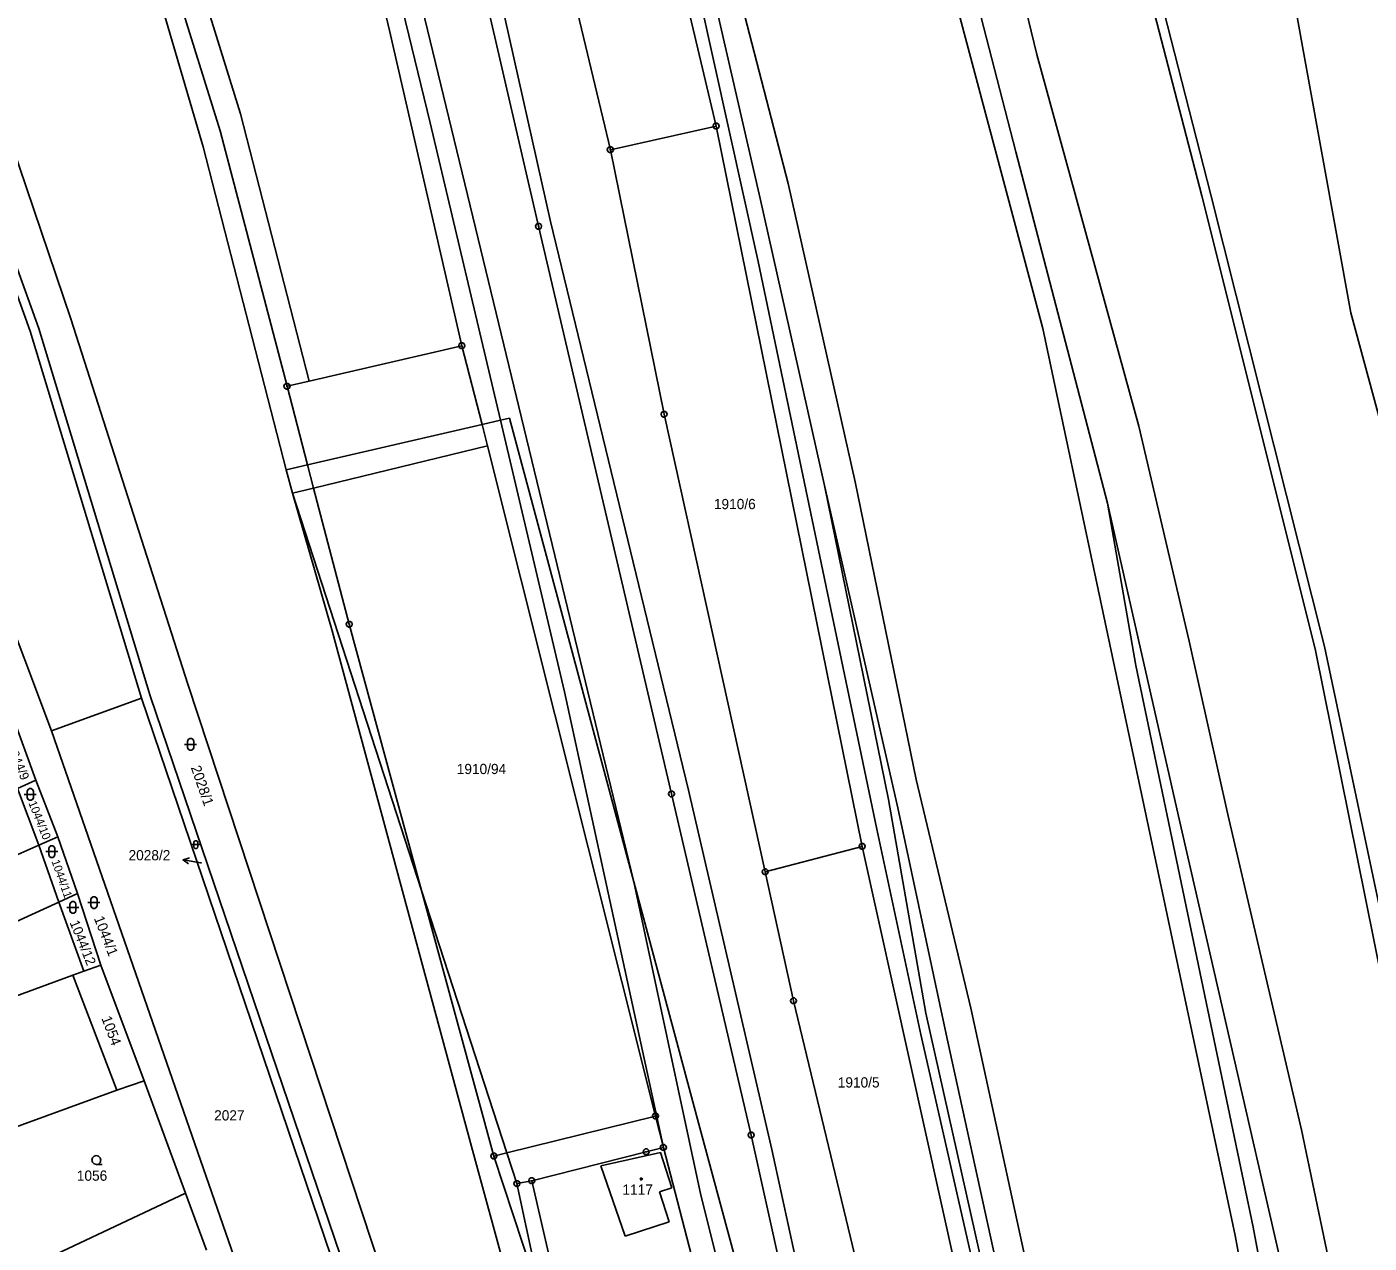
# Model space of a CAD drawing. Extents: x -609861 to -605046, y -1120287 to -1116307.
# Drawn here: x -607474 to -607250.8, y -1118760.2 to -1118558 of the extents above; entities that cross this region are included whole.
import ezdxf

# ---------------------------------------------------------------- set-up
doc = ezdxf.new("R2010")
doc.units = 0
for name, color, linetype in [('Vrstva 1', 7, 'Continuous'), ('Vrstva 2', 7, 'Continuous'), ('Vrstva 3', 7, 'Continuous'), ('Vrstva 4', 7, 'Continuous'), ('Vrstva 5', 7, 'Continuous'), ('Vrstva 7', 7, 'Continuous'), ('Vrstva 8', 7, 'Continuous')]:
    doc.layers.add(name, color=color, linetype=linetype)

msp = doc.modelspace()

# ---------------------------------------------------------------- linework, layer by layer
at = {"layer": 'Vrstva 1'}
for p, q in [((-607335.7, -1118493.17), (-607305.01, -1118608.2)), ((-607322.77, -1118493.27), (-607306.03, -1118562.6)), ((-607407.95, -1118496.4), (-607386.91, -1118590.37)), ((-607410.56, -1118497.42), (-607388.88, -1118591.19)), ((-607359.36, -1118574.52), (-607376.51, -1118501.69)), ((-607465.92, -1118505.47), (-607444.67, -1118577.99)), ((-607463.72, -1118504.77), (-607441.83, -1118575.3)), ((-607459.78, -1118503.89), (-607438.48, -1118572.46)), ((-607394.58, -1118504.54), (-607376.95, -1118578.45)), ((-607372.55, -1118506.03), (-607352.37, -1118597.02)), ((-607406.89, -1118574), (-607422.87, -1118508.78)), ((-607419.55, -1118508.02), (-607398.95, -1118593.25)), ((-607425.32, -1118510.5), (-607413.67, -1118558.61)), ((-607309.51, -1118578.79), (-607326.26, -1118514.03)), ((-607265.37, -1118541.8), (-607253.78, -1118605.57)), ((-607278.6, -1118586.14), (-607289.12, -1118545.62)), ((-607287.4, -1118545.62), (-607277.1, -1118585.95)), ((-607352.05, -1118586.55), (-607360.76, -1118548.55)), ((-607356.69, -1118548.1), (-607347.4, -1118584.07)), ((-607413.67, -1118558.61), (-607401.66, -1118611.05)), ((-607466.68, -1118606.57), (-607481.31, -1118563.4)), ((-607306.03, -1118562.6), (-607289.08, -1118624.39)), ((-607488.91, -1118565.77), (-607473.41, -1118608.63)), ((-607438.48, -1118572.46), (-607427.02, -1118616.92)), ((-607395.22, -1118623.4), (-607406.89, -1118574)), ((-607376.95, -1118578.45), (-607359.36, -1118574.52)), ((-607359.36, -1118574.52), (-607335.07, -1118694.27)), ((-607441.83, -1118575.3), (-607430.72, -1118617.78)), ((-607444.67, -1118577.99), (-607430.85, -1118631.66)), ((-607368.01, -1118622.43), (-607376.95, -1118578.45)), ((-607294.27, -1118637.2), (-607309.51, -1118578.79)), ((-607347.4, -1118584.07), (-607336.21, -1118633.67)), ((-607341.34, -1118634.28), (-607352.05, -1118586.55)), ((-607259.71, -1118661.44), (-607278.6, -1118586.14)), ((-607277.1, -1118585.95), (-607258.21, -1118661.04)), ((-607386.91, -1118590.37), (-607363.95, -1118684.93)), ((-607388.88, -1118591.19), (-607366.77, -1118685.55)), ((-607398.95, -1118593.25), (-607373.05, -1118700.16)), ((-607352.37, -1118597.02), (-607332.63, -1118691.39)), ((-607253.78, -1118605.57), (-607225.23, -1118711.66)), ((-607447.19, -1118667.29), (-607466.68, -1118606.57)), ((-607305.01, -1118608.2), (-607295.45, -1118653.4)), ((-607473.41, -1118608.63), (-607454.93, -1118669.66)), ((-607427.02, -1118616.92), (-607401.66, -1118611.05)), ((-607398.29, -1118624.11), (-607401.66, -1118611.05)), ((-607492.71, -1118614.78), (-607469.9, -1118675.06)), ((-607430.72, -1118617.78), (-607427.02, -1118616.92)), ((-607430.72, -1118617.78), (-607427.3, -1118630.84)), ((-607384.56, -1118668.57), (-607395.22, -1118623.4)), ((-607351.2, -1118698.51), (-607368.01, -1118622.43)), ((-607397.37, -1118627.68), (-607398.29, -1118624.11)), ((-607289.08, -1118624.39), (-607280.7, -1118660.15)), ((-607397.37, -1118627.68), (-607369.44, -1118739.1)), ((-607430.85, -1118631.66), (-607429.8, -1118635.55)), ((-607427.3, -1118630.84), (-607426.29, -1118634.7)), ((-607426.29, -1118634.7), (-607420.36, -1118657.35)), ((-607341.34, -1118634.28), (-607329.14, -1118687.86)), ((-607330.69, -1118686.47), (-607341.34, -1118634.28)), ((-607336.21, -1118633.67), (-607326.07, -1118683.18)), ((-607423.24, -1118658.46), (-607429.8, -1118635.55)), ((-607289.55, -1118664.22), (-607294.27, -1118637.2)), ((-607294.27, -1118637.2), (-607282.47, -1118689.25)), ((-607295.45, -1118653.4), (-607273.02, -1118758.98)), ((-607420.36, -1118657.35), (-607408.33, -1118701.59)), ((-607400.04, -1118744.15), (-607423.24, -1118658.46)), ((-607280.7, -1118660.15), (-607274.27, -1118688.95)), ((-607242.11, -1118749.05), (-607259.71, -1118661.44)), ((-607258.21, -1118661.04), (-607239.75, -1118748.45)), ((-607270.02, -1118757.59), (-607289.55, -1118664.22)), ((-607410.59, -1118778.4), (-607447.19, -1118667.29)), ((-607454.93, -1118669.66), (-607469.9, -1118675.06)), ((-607454.93, -1118669.66), (-607412.72, -1118793.79)), ((-607368.13, -1118744.34), (-607384.56, -1118668.57)), ((-607475.91, -1118673.78), (-607472.51, -1118683.28)), ((-607469.9, -1118675.06), (-607423.44, -1118808.75)), ((-607475.56, -1118684.67), (-607472.51, -1118683.28)), ((-607472.51, -1118683.28), (-607468.83, -1118692.66)), ((-607326.07, -1118683.18), (-607317, -1118721.15)), ((-607475.56, -1118684.67), (-607472.02, -1118694.08)), ((-607366.77, -1118685.55), (-607353.53, -1118742.27)), ((-607363.95, -1118684.93), (-607350.09, -1118744.65)), ((-607324.49, -1118721.98), (-607330.69, -1118686.47)), ((-607329.14, -1118687.86), (-607320.95, -1118726.28)), ((-607282.47, -1118689.25), (-607265.3, -1118764.15)), ((-607274.27, -1118688.95), (-607262.03, -1118741.4)), ((-607472.02, -1118694.08), (-607468.83, -1118692.66)), ((-607468.83, -1118692.66), (-607465.55, -1118702.13)), ((-607332.63, -1118691.39), (-607325.33, -1118725.56)), ((-607472.02, -1118694.08), (-607511.97, -1118711.92)), ((-607472.02, -1118694.08), (-607468.67, -1118703.55)), ((-607351.2, -1118698.51), (-607335.07, -1118694.27)), ((-607335.07, -1118694.27), (-607319.07, -1118766.49)), ((-607346.49, -1118719.95), (-607351.2, -1118698.51)), ((-607408.33, -1118701.59), (-607396.32, -1118745.75)), ((-607361.89, -1118752.25), (-607373.05, -1118700.16)), ((-607468.67, -1118703.55), (-607508.12, -1118721.52)), ((-607468.67, -1118703.55), (-607465.55, -1118702.13)), ((-607468.67, -1118703.55), (-607464.49, -1118715.03)), ((-607465.55, -1118702.13), (-607461.68, -1118714.01)), ((-607464.49, -1118715.03), (-607466.35, -1118715.69)), ((-607464.49, -1118715.03), (-607461.68, -1118714.01)), ((-607461.68, -1118714.01), (-607454.47, -1118733.26)), ((-607466.35, -1118715.69), (-607504.79, -1118729.81)), ((-607466.35, -1118715.69), (-607459.03, -1118734.78)), ((-607334.37, -1118770.22), (-607346.49, -1118719.95)), ((-607302.9, -1118818.05), (-607324.49, -1118721.98)), ((-607317, -1118721.15), (-607297.7, -1118810.03)), ((-607325.33, -1118725.56), (-607315.88, -1118767.08)), ((-607320.95, -1118726.28), (-607312.92, -1118762.95)), ((-607454.47, -1118733.26), (-607459.03, -1118734.78)), ((-607454.47, -1118733.26), (-607447.58, -1118751.93)), ((-607459.03, -1118734.78), (-607496.3, -1118748.37)), ((-607394.15, -1118745.21), (-607369.44, -1118739.1)), ((-607369.44, -1118739.1), (-607368.13, -1118744.34)), ((-607262.03, -1118741.4), (-607254.73, -1118775.97)), ((-607392.43, -1118772.13), (-607400.04, -1118744.15)), ((-607368.13, -1118744.34), (-607360.18, -1118774.7)), ((-607353.53, -1118742.27), (-607332.92, -1118835.44)), ((-607396.32, -1118745.75), (-607394.15, -1118745.21)), ((-607396.32, -1118745.75), (-607388.14, -1118770.65)), ((-607378.53, -1118747.39), (-607368.59, -1118745.19)), ((-607368.59, -1118745.19), (-607366.7, -1118751.02)), ((-607350.09, -1118744.65), (-607330.35, -1118835.05)), ((-607374.49, -1118759.07), (-607378.53, -1118747.39)), ((-607366.7, -1118751.02), (-607368.79, -1118751.7)), ((-607447.58, -1118751.93), (-607485.33, -1118769.67)), ((-607447.58, -1118751.93), (-607444.13, -1118761.4)), ((-607368.79, -1118751.7), (-607367.17, -1118756.7)), ((-607348.15, -1118807.47), (-607361.89, -1118752.25)), ((-607367.17, -1118756.7), (-607374.49, -1118759.07)), ((-607253.28, -1118849.37), (-607270.02, -1118757.59)), ((-607273.02, -1118758.98), (-607262.08, -1118818.98))]:
    msp.add_line(p, q, dxfattribs=at)
msp.add_lwpolyline([(-607411.31, -1118793.33), (-607453.5, -1118669.23), (-607471.98, -1118608.19), (-607487.48, -1118565.33)], dxfattribs=at)
at = {"layer": 'Vrstva 3'}
for points in [[(-607447.75, -1118677.31), (-607446.48, -1118677.31), (-607445.75, -1118677.31)], [(-607474.42, -1118685.64), (-607473.15, -1118685.64), (-607472.42, -1118685.64)], [(-607470.83, -1118695.14), (-607469.56, -1118695.14), (-607468.83, -1118695.14)], [(-607446.57, -1118693.98), (-607445.719, -1118693.98), (-607445.23, -1118693.98)], [(-607463.83, -1118703.61), (-607462.56, -1118703.61), (-607461.83, -1118703.61)], [(-607467.33, -1118704.43), (-607466.06, -1118704.43), (-607465.33, -1118704.43)], [(-607462.43, -1118747.16), (-607462.81, -1118747.06), (-607463.08, -1118746.79), (-607463.18, -1118746.42), (-607463.08, -1118746.05), (-607462.81, -1118745.78), (-607462.44, -1118745.68), (-607462.07, -1118745.78), (-607461.8, -1118746.05), (-607461.7, -1118746.43), (-607461.8, -1118746.81), (-607462.07, -1118747.08), (-607462.45, -1118747.18), (-607461.45, -1118747.18)]]:
    msp.add_lwpolyline(points, dxfattribs=at)
for points in [[(-607447.25, -1118676.81), (-607447.15, -1118676.52), (-607446.9, -1118676.34), (-607446.59, -1118676.34), (-607446.34, -1118676.52), (-607446.24, -1118676.81), (-607446.24, -1118677.81), (-607446.34, -1118678.1), (-607446.59, -1118678.28), (-607446.9, -1118678.28), (-607447.15, -1118678.1), (-607447.25, -1118677.81)], [(-607473.92, -1118685.14), (-607473.82, -1118684.85), (-607473.57, -1118684.67), (-607473.26, -1118684.67), (-607473.01, -1118684.85), (-607472.91, -1118685.14), (-607472.91, -1118686.14), (-607473.01, -1118686.43), (-607473.26, -1118686.61), (-607473.57, -1118686.61), (-607473.82, -1118686.43), (-607473.92, -1118686.14)], [(-607470.33, -1118694.64), (-607470.23, -1118694.35), (-607469.98, -1118694.17), (-607469.67, -1118694.17), (-607469.42, -1118694.35), (-607469.32, -1118694.64), (-607469.32, -1118695.64), (-607469.42, -1118695.93), (-607469.67, -1118696.11), (-607469.98, -1118696.11), (-607470.23, -1118695.93), (-607470.33, -1118695.64)], [(-607446.235, -1118693.645), (-607446.168, -1118693.451), (-607446, -1118693.33), (-607445.793, -1118693.33), (-607445.625, -1118693.451), (-607445.558, -1118693.645), (-607445.558, -1118694.315), (-607445.625, -1118694.509), (-607445.793, -1118694.63), (-607446, -1118694.63), (-607446.168, -1118694.509), (-607446.235, -1118694.315)], [(-607466.83, -1118703.93), (-607466.73, -1118703.64), (-607466.48, -1118703.46), (-607466.17, -1118703.46), (-607465.92, -1118703.64), (-607465.82, -1118703.93), (-607465.82, -1118704.93), (-607465.92, -1118705.22), (-607466.17, -1118705.4), (-607466.48, -1118705.4), (-607466.73, -1118705.22), (-607466.83, -1118704.93)], [(-607463.33, -1118703.11), (-607463.23, -1118702.82), (-607462.98, -1118702.64), (-607462.67, -1118702.64), (-607462.42, -1118702.82), (-607462.32, -1118703.11), (-607462.32, -1118704.11), (-607462.42, -1118704.4), (-607462.67, -1118704.58), (-607462.98, -1118704.58), (-607463.23, -1118704.4), (-607463.33, -1118704.11)]]:
    msp.add_lwpolyline(points, close=True, dxfattribs=at)
at = {"layer": 'Vrstva 4'}
for p, q in [((-607398.29, -1118624.11), (-607395.22, -1118623.4)), ((-607393.74, -1118623.06), (-607395.22, -1118623.4)), ((-607373.05, -1118700.16), (-607393.74, -1118623.06)), ((-607427.3, -1118630.84), (-607398.29, -1118624.11)), ((-607397.37, -1118627.68), (-607426.29, -1118634.7)), ((-607427.3, -1118630.84), (-607430.85, -1118631.66)), ((-607429.8, -1118635.55), (-607426.29, -1118634.7)), ((-607429.8, -1118635.55), (-607408.33, -1118701.59)), ((-607408.33, -1118701.59), (-607394.15, -1118745.21)), ((-607362.62, -1118739), (-607373.05, -1118700.16)), ((-607353.85, -1118771.54), (-607362.62, -1118739)), ((-607370.98, -1118745.06), (-607368.13, -1118744.34)), ((-607394.15, -1118745.21), (-607392.48, -1118750.34)), ((-607390.02, -1118749.86), (-607370.98, -1118745.06)), ((-607392.48, -1118750.34), (-607390.02, -1118749.86)), ((-607388.14, -1118770.65), (-607392.48, -1118750.34)), ((-607390.02, -1118749.86), (-607383.08, -1118779.8))]:
    msp.add_line(p, q, dxfattribs=at)
at = {"layer": 'Vrstva 5'}
msp.add_lwpolyline([(-607371.72, -1118749.43), (-607371.63, -1118749.58), (-607371.72, -1118749.73), (-607371.9, -1118749.73), (-607371.99, -1118749.58), (-607371.9, -1118749.43)], close=True, dxfattribs=at)
at = {"layer": 'Vrstva 7'}
for p in [(-607448.019, -1118696.515), (-607444.93, -1118697.04)]:
    msp.add_line(p, (-607445.06, -1118697.01), dxfattribs=at)
msp.add_lwpolyline([(-607447.115, -1118697.173), (-607448.019, -1118696.515), (-607446.95, -1118696.187)], dxfattribs=at)
at = {"layer": 'Vrstva 8'}
for p, q in [((-607359.48, -1118574.52), (-607359.24, -1118574.52)), ((-607377.07, -1118578.45), (-607376.83, -1118578.45)), ((-607389, -1118591.19), (-607388.76, -1118591.19)), ((-607401.78, -1118611.05), (-607401.54, -1118611.05)), ((-607430.84, -1118617.78), (-607430.6, -1118617.78)), ((-607368.13, -1118622.43), (-607367.89, -1118622.43)), ((-607420.48, -1118657.35), (-607420.24, -1118657.35)), ((-607366.89, -1118685.55), (-607366.65, -1118685.55)), ((-607335.19, -1118694.27), (-607334.95, -1118694.27)), ((-607351.32, -1118698.51), (-607351.08, -1118698.51)), ((-607346.61, -1118719.95), (-607346.37, -1118719.95)), ((-607369.56, -1118739.1), (-607369.32, -1118739.1)), ((-607368.25, -1118744.34), (-607368.01, -1118744.34)), ((-607353.65, -1118742.27), (-607353.41, -1118742.27)), ((-607396.44, -1118745.75), (-607396.2, -1118745.75)), ((-607371.1, -1118745.06), (-607370.86, -1118745.06)), ((-607392.6, -1118750.34), (-607392.36, -1118750.34)), ((-607390.14, -1118749.86), (-607389.9, -1118749.86))]:
    msp.add_line(p, q, dxfattribs=at)
for points in [[(-607359.21, -1118574.04), (-607358.96, -1118574.22), (-607358.86, -1118574.51), (-607358.96, -1118574.8), (-607359.21, -1118574.98), (-607359.52, -1118574.98), (-607359.77, -1118574.8), (-607359.87, -1118574.51), (-607359.77, -1118574.22), (-607359.52, -1118574.04)], [(-607376.8, -1118577.97), (-607376.55, -1118578.15), (-607376.45, -1118578.44), (-607376.55, -1118578.73), (-607376.8, -1118578.91), (-607377.11, -1118578.91), (-607377.36, -1118578.73), (-607377.46, -1118578.44), (-607377.36, -1118578.15), (-607377.11, -1118577.97)], [(-607388.73, -1118590.71), (-607388.48, -1118590.89), (-607388.38, -1118591.18), (-607388.48, -1118591.47), (-607388.73, -1118591.65), (-607389.04, -1118591.65), (-607389.29, -1118591.47), (-607389.39, -1118591.18), (-607389.29, -1118590.89), (-607389.04, -1118590.71)], [(-607401.51, -1118610.57), (-607401.26, -1118610.75), (-607401.16, -1118611.04), (-607401.26, -1118611.33), (-607401.51, -1118611.51), (-607401.82, -1118611.51), (-607402.07, -1118611.33), (-607402.17, -1118611.04), (-607402.07, -1118610.75), (-607401.82, -1118610.57)], [(-607430.57, -1118617.3), (-607430.32, -1118617.48), (-607430.22, -1118617.77), (-607430.32, -1118618.06), (-607430.57, -1118618.24), (-607430.88, -1118618.24), (-607431.13, -1118618.06), (-607431.23, -1118617.77), (-607431.13, -1118617.48), (-607430.88, -1118617.3)], [(-607367.86, -1118621.95), (-607367.61, -1118622.13), (-607367.51, -1118622.42), (-607367.61, -1118622.71), (-607367.86, -1118622.89), (-607368.17, -1118622.89), (-607368.42, -1118622.71), (-607368.52, -1118622.42), (-607368.42, -1118622.13), (-607368.17, -1118621.95)], [(-607420.21, -1118656.87), (-607419.96, -1118657.05), (-607419.86, -1118657.34), (-607419.96, -1118657.63), (-607420.21, -1118657.81), (-607420.52, -1118657.81), (-607420.77, -1118657.63), (-607420.87, -1118657.34), (-607420.77, -1118657.05), (-607420.52, -1118656.87)], [(-607366.62, -1118685.07), (-607366.37, -1118685.25), (-607366.27, -1118685.54), (-607366.37, -1118685.83), (-607366.62, -1118686.01), (-607366.93, -1118686.01), (-607367.18, -1118685.83), (-607367.28, -1118685.54), (-607367.18, -1118685.25), (-607366.93, -1118685.07)], [(-607334.92, -1118693.79), (-607334.67, -1118693.97), (-607334.57, -1118694.26), (-607334.67, -1118694.55), (-607334.92, -1118694.73), (-607335.23, -1118694.73), (-607335.48, -1118694.55), (-607335.58, -1118694.26), (-607335.48, -1118693.97), (-607335.23, -1118693.79)], [(-607351.05, -1118698.03), (-607350.8, -1118698.21), (-607350.7, -1118698.5), (-607350.8, -1118698.79), (-607351.05, -1118698.97), (-607351.36, -1118698.97), (-607351.61, -1118698.79), (-607351.71, -1118698.5), (-607351.61, -1118698.21), (-607351.36, -1118698.03)], [(-607346.34, -1118719.47), (-607346.09, -1118719.65), (-607345.99, -1118719.94), (-607346.09, -1118720.23), (-607346.34, -1118720.41), (-607346.65, -1118720.41), (-607346.9, -1118720.23), (-607347, -1118719.94), (-607346.9, -1118719.65), (-607346.65, -1118719.47)], [(-607369.29, -1118738.62), (-607369.04, -1118738.8), (-607368.94, -1118739.09), (-607369.04, -1118739.38), (-607369.29, -1118739.56), (-607369.6, -1118739.56), (-607369.85, -1118739.38), (-607369.95, -1118739.09), (-607369.85, -1118738.8), (-607369.6, -1118738.62)], [(-607353.38, -1118741.79), (-607353.13, -1118741.97), (-607353.03, -1118742.26), (-607353.13, -1118742.55), (-607353.38, -1118742.73), (-607353.69, -1118742.73), (-607353.94, -1118742.55), (-607354.04, -1118742.26), (-607353.94, -1118741.97), (-607353.69, -1118741.79)], [(-607367.98, -1118743.86), (-607367.73, -1118744.04), (-607367.63, -1118744.33), (-607367.73, -1118744.62), (-607367.98, -1118744.8), (-607368.29, -1118744.8), (-607368.54, -1118744.62), (-607368.64, -1118744.33), (-607368.54, -1118744.04), (-607368.29, -1118743.86)], [(-607396.17, -1118745.27), (-607395.92, -1118745.45), (-607395.82, -1118745.74), (-607395.92, -1118746.03), (-607396.17, -1118746.21), (-607396.48, -1118746.21), (-607396.73, -1118746.03), (-607396.83, -1118745.74), (-607396.73, -1118745.45), (-607396.48, -1118745.27)], [(-607370.83, -1118744.58), (-607370.58, -1118744.76), (-607370.48, -1118745.05), (-607370.58, -1118745.34), (-607370.83, -1118745.52), (-607371.14, -1118745.52), (-607371.39, -1118745.34), (-607371.49, -1118745.05), (-607371.39, -1118744.76), (-607371.14, -1118744.58)], [(-607392.33, -1118749.86), (-607392.08, -1118750.04), (-607391.98, -1118750.33), (-607392.08, -1118750.62), (-607392.33, -1118750.8), (-607392.64, -1118750.8), (-607392.89, -1118750.62), (-607392.99, -1118750.33), (-607392.89, -1118750.04), (-607392.64, -1118749.86)], [(-607389.87, -1118749.38), (-607389.62, -1118749.56), (-607389.52, -1118749.85), (-607389.62, -1118750.14), (-607389.87, -1118750.32), (-607390.18, -1118750.32), (-607390.43, -1118750.14), (-607390.53, -1118749.85), (-607390.43, -1118749.56), (-607390.18, -1118749.38)]]:
    msp.add_lwpolyline(points, close=True, dxfattribs=at)

# ---------------------------------------------------------------- texts
at = {"layer": 'Vrstva 2'}
for s, height, p in [('1910/6', 1.7, (-607359.727, -1118638.21)), ('1910/94', 1.7, (-607402.492, -1118682.25)), ('2028/2', 0.1, (-607445.189, -1118697.04)), ('1910/5', 1.7, (-607339.127, -1118734.36)), ('2027', 1.7, (-607442.843, -1118739.84)), ('1056', 1.7, (-607465.677, -1118749.86)), ('1117', 1.7, (-607374.937, -1118752.18))]:
    msp.add_text(s, height=height, dxfattribs=at).set_placement(p)
for s, height, rotation, p in [('1044/9', 1.51, 292.72414, (-607477.294, -1118677.716)), ('2028/1', 1.7, 289.1145, (-607446.742, -1118681.154)), ('1044/10', 1.4, 291.97929, (-607473.765, -1118687.036)), ('1044/11', 1.37, 289.45828, (-607469.909, -1118696.747)), ('1044/1', 1.7, 291.29174, (-607462.864, -1118706.223)), ('1044/12', 1.63, 291.97929, (-607466.903, -1118706.921)), ('1054', 1.7, 290.71879, (-607461.611, -1118722.837))]:
    msp.add_text(s, height=height, rotation=rotation, dxfattribs=at).set_placement(p)
at = {"layer": 'Vrstva 7'}
msp.add_text('2028/2', height=1.7, dxfattribs=at).set_placement((-607457.077, -1118696.59))

doc.saveas('drawing.dxf')
